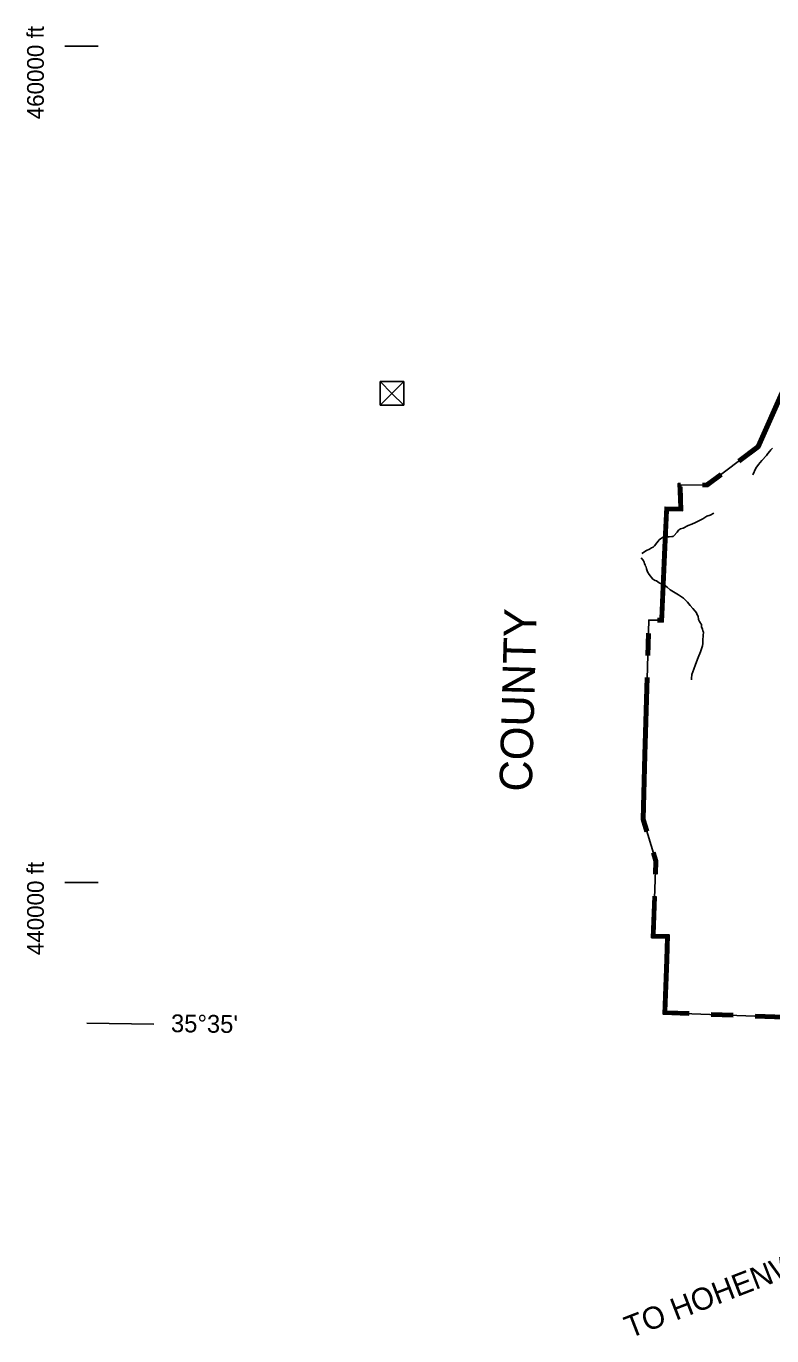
# Model space of a CAD drawing. Extents: x 1551132 to 1791609, y 378168 to 563823.
# Drawn here: x 1551133 to 1568950, y 450508 to 481826 of the extents above; entities that cross this region are included whole.
import ezdxf

# ---------------------------------------------------------------- set-up
doc = ezdxf.new("R2010")
doc.units = 0
for name, color, linetype in [('DESIGN - TRAFFIC CONTROL PERMANENT - Pavement Marking', 7, 'Continuous'), ('DESIGN - TRAFFIC CONTROL PERMANENT - Signalization Text', 7, 'Continuous'), ('DESIGN - TRANSPORTATION - Text', 7, 'Continuous'), ('SURVEY - DRAINAGE - Bridge Hydraulic Data - Points - Locators', 7, 'Continuous'), ('SURVEY - DRAINAGE - Natural Features', 7, 'Continuous'), ('SURVEY - NON-TRANSPORTATION - Features - Points - Locators', 7, 'Continuous')]:
    doc.layers.add(name, color=color, linetype=linetype)

msp = doc.modelspace()

# ---------------------------------------------------------------- linework, layer by layer
at = {"layer": 'DESIGN - TRAFFIC CONTROL PERMANENT - Pavement Marking'}
for p, q in [((1560156.164, 473327.025), (1559590.462, 473327.011)), ((1559873.32, 473044.168), (1559590.462, 473327.011)), ((1559590.462, 473327.011), (1559590.476, 472761.31)), ((1559873.32, 473044.168), (1560156.164, 473327.025)), ((1560156.178, 472761.324), (1560156.164, 473327.025)), ((1559590.476, 472761.31), (1559873.32, 473044.168)), ((1559873.32, 473044.168), (1560156.178, 472761.324)), ((1559590.476, 472761.31), (1560156.178, 472761.324))]:
    msp.add_line(p, q, dxfattribs=at)
at = {"layer": 'DESIGN - TRANSPORTATION - Text'}
for points in [[(1568494.333, 471098.515), (1568564.99, 471253.327), (1568634.53, 471344.121), (1568710.203, 471442.816), (1568822.217, 471562.852), (1568856.916, 471604.253), (1568901.915, 471663.472), (1568930.481, 471696.972), (1568967.139, 471736.34)], [(1565847.41, 469215.339), (1565954.558, 469285.441), (1566031.139, 469322.075), (1566075.613, 469351.284), (1566115.854, 469366.56), (1566148.345, 469395.994), (1566203.577, 469469.038), (1566234.351, 469514.505), (1566258.818, 469542.081), (1566289.242, 469567.549), (1566337.674, 469594.683), (1566373.99, 469614.033), (1566390.106, 469621.75), (1566412.222, 469629.35), (1566467.988, 469618.333), (1566497.92, 469615.792), (1566559.952, 469620.667), (1566591.993, 469624.092), (1566612.284, 469641.734), (1566687.674, 469724.42), (1566724.582, 469777.779), (1566770.981, 469802.955), (1566829.304, 469823.914), (1566954.251, 469883.682), (1567042.716, 469914.1), (1567123.431, 469958.659), (1567222.204, 470006.902), (1567302.818, 470045.462), (1567397.866, 470109.78), (1567476.273, 470136.373), (1567568.937, 470178.715)], [(1565825.577, 469109.67), (1565870.793, 469066.819), (1565884.284, 469038.56), (1565899.742, 469008.259), (1565905.1, 468972.141), (1565920.633, 468945.84), (1565934.091, 468915.581), (1565949.724, 468895.281), (1565952.908, 468849.196), (1565981.682, 468780.628), (1566020.523, 468715.885), (1566049.747, 468673.325), (1566077.196, 468642.808), (1566110.529, 468606.182), (1566159.911, 468573.264), (1566197.693, 468562.572), (1566260.817, 468515.396), (1566356.073, 468477.645), (1566411.38, 468440.619), (1566446.854, 468411.96), (1566519.686, 468348.6), (1566721.464, 468230.864), (1566839.853, 468144.662), (1566934.101, 468048.893), (1567000.657, 467969.641), (1567063.398, 467900.456), (1567120.213, 467835.387), (1567147.479, 467794.87), (1567168.687, 467750.452), (1567188.103, 467718.084), (1567191.636, 467692), (1567197.069, 467659.883), (1567198.652, 467635.841), (1567204.394, 467621.724), (1567225.81, 467589.314), (1567239.376, 467565.055), (1567249.051, 467546.872), (1567268.576, 467520.496), (1567273.551, 467462.369), (1567294.575, 467407.951), (1567305.9, 467369.725), (1567317.324, 467337.5), (1567313.891, 467255.506), (1567303.933, 467143.62), (1567304.5, 467061.559), (1567291.6, 467009.758), (1567247.017, 466860.47), (1567192.76, 466729.375), (1567129.92, 466564.413), (1567086.004, 466453.135), (1567041.705, 466319.856), (1567028.064, 466226.045), (1567029.472, 466192.003)]]:
    msp.add_lwpolyline(points, dxfattribs=at)
at = {"layer": 'SURVEY - DRAINAGE - Bridge Hydraulic Data - Points - Locators'}
msp.add_line((1552585.081, 457981.212), (1554184.885, 457958.904), dxfattribs=at)
at = {"layer": 'SURVEY - DRAINAGE - Natural Features'}
for points in [[(1569133.902, 472936.538), (1568622.689, 471770.949), (1567406.816, 470855.116), (1566755.507, 470853.707), (1566774.906, 470278.709), (1566435.506, 470287.367), (1566317.99, 467620.015), (1566008.38, 467621.898), (1565875.739, 462859.09), (1566180.122, 461862.456), (1566116.639, 460066.493), (1566456.09, 460059.843), (1566395.848, 458233.77), (1570477.477, 458083.644)], [(1569133.902, 472936.538), (1568622.689, 471770.949), (1567406.816, 470855.116), (1566755.507, 470853.707), (1566774.906, 470278.709), (1566435.506, 470287.367), (1566317.99, 467620.015), (1566008.38, 467621.898), (1565875.739, 462859.09), (1566180.122, 461862.456), (1566116.639, 460066.493), (1566456.09, 460059.843), (1566395.848, 458233.77), (1570477.477, 458083.644)], [(1569157.768, 473074.525), (1568591.073, 471795.958), (1568139.733, 471455.999)], [(1569175.101, 473066.233), (1568606.472, 471783.774), (1568151.166, 471440.824)], [(1569193.184, 473054.925), (1568622.689, 471770.949), (1568163.199, 471424.848)], [(1569210.517, 473045.124), (1568638.905, 471758.124), (1568175.232, 471408.873)], [(1569227.092, 473036.832), (1568655.113, 471745.298), (1568187.265, 471392.897)], [(1567717.993, 471138.332), (1567393.733, 470894.092), (1567297.686, 470893.884)], [(1567729.426, 471123.157), (1567400.108, 470875.1), (1567297.727, 470874.883)], [(1567741.459, 471107.181), (1567406.816, 470855.116), (1567297.769, 470854.883)], [(1567753.492, 471091.206), (1567413.525, 470835.132), (1567297.811, 470834.882)], [(1567765.525, 471075.23), (1567420.233, 470815.14), (1567297.852, 470814.882)], [(1566769.69, 470892.742), (1566715.174, 470892.617), (1566734.532, 470318.752), (1566398.231, 470327.335), (1566356.107, 469371.06)], [(1566769.731, 470873.741), (1566734.824, 470873.658), (1566754.198, 470299.243), (1566416.389, 470307.86), (1566375.081, 469370.227)], [(1566769.781, 470853.741), (1566755.507, 470853.707), (1566774.906, 470278.709), (1566435.506, 470287.367), (1566395.064, 469369.343)], [(1566776.19, 470833.757), (1566795.614, 470258.175), (1566454.622, 470266.875), (1566415.047, 469368.46)], [(1566796.872, 470813.806), (1566816.313, 470237.641), (1566473.738, 470246.375), (1566435.022, 469367.585)], [(1566435.022, 469367.585), (1566356.256, 467579.78), (1566220.734, 467580.605)], [(1566415.047, 469368.46), (1566337.123, 467599.897), (1566220.85, 467600.606)], [(1566395.064, 469369.343), (1566317.99, 467620.015), (1566220.975, 467620.606)], [(1566375.081, 469370.227), (1566298.857, 467640.132), (1566221.1, 467640.607)], [(1566356.107, 469371.06), (1566280.682, 467659.241), (1566221.217, 467659.607)], [(1565960.615, 467307.698), (1565945.915, 466779.884)], [(1565979.606, 467307.173), (1565964.906, 466779.359)], [(1565999.597, 467306.615), (1565984.897, 466778.801)], [(1566019.588, 467306.056), (1566004.888, 466778.242)], [(1566039.579, 467305.498), (1566024.879, 466777.684)], [(1565931.223, 466252.079), (1565879.773, 464404.747)], [(1565950.214, 466251.554), (1565898.764, 464404.222)], [(1565970.205, 466250.995), (1565918.755, 464403.664)], [(1565990.197, 466250.437), (1565938.747, 464403.106)], [(1566010.188, 466249.879), (1565958.738, 464402.547)], [(1565879.773, 464404.747), (1565836.581, 462853.798), (1565926.904, 462558.032)], [(1565898.764, 464404.222), (1565855.656, 462856.374), (1565945.078, 462563.583)], [(1565918.755, 464403.664), (1565875.739, 462859.09), (1565964.203, 462569.424)], [(1565938.747, 464403.106), (1565895.821, 462861.807), (1565983.328, 462575.266)], [(1565958.738, 464402.547), (1565915.904, 462864.515), (1566002.46, 462581.108)], [(1566081.133, 462053.044), (1566140.915, 461857.306), (1566129.957, 461547.206)], [(1566099.308, 462058.595), (1566160.015, 461859.814), (1566148.94, 461546.54)], [(1566118.432, 462064.436), (1566180.122, 461862.456), (1566168.931, 461545.831)], [(1566137.557, 462070.278), (1566200.23, 461865.098), (1566188.922, 461545.123)], [(1566156.69, 462076.12), (1566220.33, 461867.74), (1566208.905, 461544.415)], [(1566111.307, 461019.526), (1566076.265, 460028.275), (1566415.807, 460021.625), (1566398.774, 459505.162)], [(1566130.29, 461018.859), (1566095.932, 460046.892), (1566435.432, 460040.242), (1566417.757, 459504.537)], [(1566150.281, 461018.151), (1566116.639, 460066.493), (1566456.09, 460059.843), (1566437.748, 459503.878)], [(1566170.272, 461017.443), (1566137.347, 460086.093), (1566476.748, 460079.443), (1566457.739, 459503.22)], [(1566190.255, 461016.734), (1566158.047, 460105.694), (1566497.405, 460099.044), (1566477.722, 459502.562)], [(1566398.774, 459505.162), (1566355.591, 458196.227), (1566971.243, 458173.577)], [(1566417.757, 459504.537), (1566375.199, 458214.52), (1566971.943, 458192.569)], [(1566437.748, 459503.878), (1566395.848, 458233.77), (1566972.676, 458212.553)], [(1566457.739, 459503.22), (1566416.498, 458253.021), (1566973.41, 458232.537)], [(1566477.722, 459502.562), (1566437.139, 458272.279), (1566974.143, 458252.529)], [(1567500.306, 458193.145), (1568027.935, 458173.736)], [(1567501.039, 458213.129), (1568028.668, 458193.72)], [(1567501.772, 458233.121), (1568029.402, 458213.712)], [(1568557.039, 458194.312), (1570403.746, 458126.387)], [(1567498.872, 458154.169), (1568026.502, 458134.76)], [(1567499.572, 458173.161), (1568027.202, 458153.752)], [(1568554.139, 458115.36), (1570400.846, 458047.435)], [(1568554.839, 458134.352), (1570401.546, 458066.427)], [(1568555.572, 458154.336), (1570402.279, 458086.411)], [(1568556.306, 458174.32), (1570403.012, 458106.395)]]:
    msp.add_lwpolyline(points, dxfattribs=at)
at = {"layer": 'SURVEY - NON-TRANSPORTATION - Features - Points - Locators'}
for p, q in [((1552053.26, 481351.895), (1552853.241, 481351.895)), ((1552053.246, 461351.375), (1552853.227, 461351.375))]:
    msp.add_line(p, q, dxfattribs=at)

# ---------------------------------------------------------------- texts
at = {"layer": 'DESIGN - TRAFFIC CONTROL PERMANENT - Signalization Text'}
msp.add_text('TO HOHENWALD', height=527.99126, rotation=21.1598944, dxfattribs=at).set_placement((1565558.613, 450441.766))
at = {"layer": 'SURVEY - DRAINAGE - Bridge Hydraulic Data - Points - Locators'}
msp.add_text("35°35'", height=424.99, rotation=359.2013194, dxfattribs=at).set_placement((1554588.842, 457770.352))
at = {"layer": 'SURVEY - DRAINAGE - Natural Features'}
msp.add_text('COUNTY', height=775.0202, rotation=88.4046667, dxfattribs=at).set_placement((1563213.993, 463513.439))
at = {"layer": 'SURVEY - NON-TRANSPORTATION - Features - Points - Locators'}
for s, height, p in [('460000 ft', 400.002, (1551553.279, 479599.332)), ('440000 ft', 400.0021, (1551553.264, 459609.821))]:
    msp.add_text(s, height=height, rotation=89.9999583, dxfattribs=at).set_placement(p)

doc.saveas('drawing.dxf')
